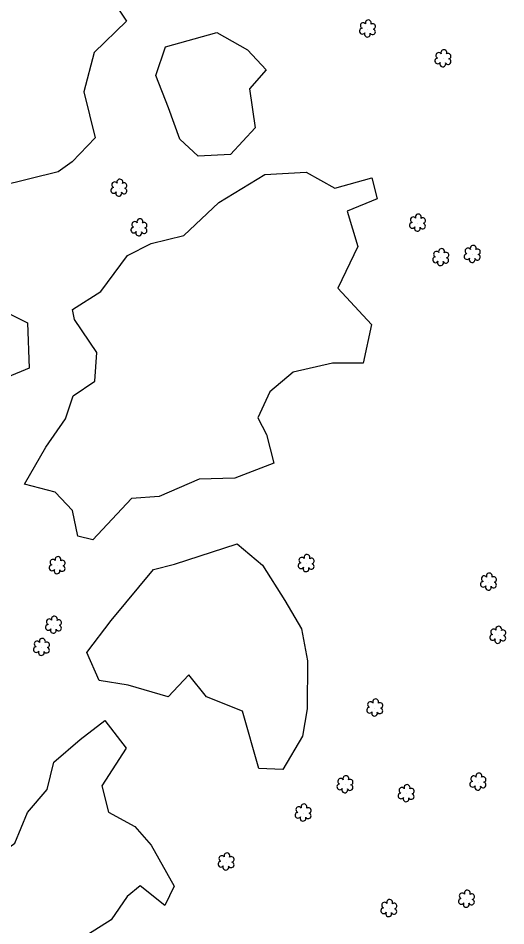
# Model space of a CAD drawing. Extents: x 3040896 to 3051146, y 687568 to 732976.
# Drawn here: x 3046768.5 to 3046931, y 709590.6 to 709893.2 of the extents above; entities that cross this region are included whole.
import ezdxf

# ---------------------------------------------------------------- set-up
doc = ezdxf.new("R2010")
doc.units = 0
doc.layers.add('Exist Vegetation Hedge Row', color=7, linetype='Continuous')
doc.layers.add('Exist Vegetation Shrub CELL', color=7, linetype='Continuous')

msp = doc.modelspace()

# ---------------------------------------------------------------- linework, layer by layer
at = {"layer": 'Exist Vegetation Hedge Row'}
for points in [[(3046796.65, 709904.09), (3046804.56, 709892.15), (3046793.75, 709881.72), (3046790.31, 709868.69), (3046794.08, 709853.26), (3046786.46, 709845.31), (3046781.76, 709841.94), (3046762.48, 709837.2), (3046744.77, 709835.07), (3046731.73, 709837.28), (3046722.79, 709853.55), (3046714.48, 709867.31), (3046701.57, 709872.53), (3046693.74, 709875.02), (3046689.54, 709880.59), (3046684.62, 709893.98)], [(3046822.36, 709852.84), (3046818.53, 709863.29), (3046814.4, 709874.1), (3046817.6, 709883.61), (3046834.71, 709888.4), (3046844.95, 709882.63), (3046851.17, 709875.97), (3046845.63, 709869.67), (3046847.49, 709856.59), (3046839.29, 709847.76), (3046828.46, 709847.17), (3046822.36, 709852.84)], [(3046786.55, 709796.12), (3046796.07, 709802.03), (3046804.92, 709814.05), (3046812.75, 709818.02), (3046823.73, 709820.7), (3046835.38, 709831.69), (3046850.67, 709841.11), (3046864.48, 709841.82), (3046874.02, 709836.47), (3046886.33, 709839.94), (3046888.13, 709832.97), (3046878.18, 709828.85), (3046881.69, 709817.04), (3046874.99, 709803.16), (3046886.25, 709791.06), (3046883.51, 709778.21), (3046873.23, 709778.13), (3046860.17, 709775.13), (3046852.4, 709768.62), (3046848.37, 709759.91), (3046851.27, 709754.43), (3046853.64, 709744.87), (3046840.67, 709739.85), (3046828.76, 709739.55), (3046815.48, 709733.68), (3046806.23, 709733.02), (3046793.38, 709719.24), (3046788.35, 709720.55), (3046786.56, 709729.07), (3046780.84, 709735.22), (3046770.62, 709737.81), (3046777.72, 709750.22), (3046784.29, 709759.65), (3046786.81, 709767.26), (3046794.06, 709772.13), (3046794.66, 709781.75), (3046787.22, 709792.75), (3046786.55, 709796.12)], [(3046755.58, 709799.49), (3046771.62, 709791.63), (3046772.07, 709776.49), (3046757.56, 709770.52)], [(3046863.3, 709653.88), (3046856.69, 709642.68), (3046848.74, 709643.01), (3046843.27, 709662.21), (3046831.19, 709666.94), (3046825.4, 709674.23), (3046818.5, 709666.96), (3046805.15, 709670.82), (3046795.5, 709672.42), (3046791.38, 709681.68), (3046799.46, 709692.39), (3046813.56, 709709.41), (3046820.63, 709711.13), (3046841.45, 709717.94), (3046849.88, 709710.85), (3046857.33, 709699.11), (3046862.94, 709689.61), (3046864.93, 709678.98), (3046864.77, 709662.94), (3046863.3, 709653.88)], [(3046729.74, 709581.58), (3046730.63, 709593.85), (3046736.94, 709601.4), (3046743.56, 709599.31), (3046753.2, 709609.13), (3046762.27, 709614.46), (3046767.34, 709618.19), (3046771.57, 709628.41), (3046778.17, 709636.08), (3046780.38, 709645.22), (3046789.17, 709652.74), (3046797.38, 709659.08), (3046804.45, 709649.86), (3046796.36, 709637.33), (3046798.52, 709628.5), (3046807.31, 709623.7), (3046812.8, 709617.53), (3046820.45, 709603.82), (3046817.31, 709597.38), (3046809.11, 709603.91), (3046804.85, 709600.36), (3046799.47, 709592.57), (3046791.85, 709587.82)]]:
    msp.add_lwpolyline(points, dxfattribs=at)
at = {"layer": 'Exist Vegetation Shrub CELL'}
for p, q in [((3046884.98, 709889.56), (3046884.98, 709889.56)), ((3046910.15, 709879.64), (3046910.15, 709879.64)), ((3046802.11, 709836.5), (3046802.11, 709836.5)), ((3046901.65, 709824.84), (3046901.65, 709824.84)), ((3046808.8, 709823.28), (3046808.8, 709823.28)), ((3046909.4, 709813.35), (3046909.4, 709813.35)), ((3046919.92, 709814.42), (3046919.92, 709814.42)), ((3046781.52, 709710.66), (3046781.52, 709710.66)), ((3046864.53, 709711.35), (3046864.53, 709711.35)), ((3046925.32, 709705.17), (3046925.32, 709705.17)), ((3046780.3, 709690.82), (3046780.3, 709690.82)), ((3046928.44, 709687.44), (3046928.44, 709687.44)), ((3046776.3, 709683.42), (3046776.3, 709683.42)), ((3046887.41, 709663.2), (3046887.41, 709663.2)), ((3046877.49, 709637.63), (3046877.49, 709637.63)), ((3046921.81, 709638.51), (3046921.81, 709638.51)), ((3046897.88, 709634.64), (3046897.88, 709634.64)), ((3046863.53, 709628.2), (3046863.53, 709628.2)), ((3046837.84, 709611.87), (3046837.84, 709611.87)), ((3046917.97, 709599.46), (3046917.97, 709599.46)), ((3046892.09, 709596.36), (3046892.09, 709596.36))]:
    msp.add_line(p, q, dxfattribs=at)
for centre, radius, start, end in [((3046883.5, 709890.69), 0.968, 35.8908, 245.4216), ((3046885.21, 709891.6), 0.99, 334.8391, 200.4717), ((3046886.66, 709890.43), 0.929, 284.4567, 126.0861), ((3046883.18, 709888.86), 0.955, 95.1099, 327.9534), ((3046884.86, 709887.88), 0.984, 151.2797, 21.387), ((3046886.62, 709888.64), 0.937, 204.9913, 73.4601), ((3046908.66, 709880.76), 0.968, 35.8908, 245.4216), ((3046910.38, 709881.68), 0.99, 334.8391, 200.4717), ((3046908.35, 709878.93), 0.955, 95.1099, 327.9534), ((3046911.78, 709878.71), 0.937, 204.9913, 73.4601), ((3046911.82, 709880.5), 0.929, 284.4567, 126.0861), ((3046910.02, 709877.95), 0.984, 151.2797, 21.387), ((3046802.34, 709838.54), 0.99, 334.8391, 200.4717), ((3046800.31, 709835.8), 0.955, 95.1099, 327.9534), ((3046800.63, 709837.63), 0.968, 35.8908, 245.4216), ((3046803.75, 709835.57), 0.937, 204.9913, 73.4601), ((3046803.78, 709837.37), 0.929, 284.4567, 126.0861), ((3046801.98, 709834.82), 0.984, 151.2797, 21.387), ((3046901.88, 709826.88), 0.99, 334.8391, 200.4717), ((3046807.32, 709824.41), 0.968, 35.8908, 245.4216), ((3046809.03, 709825.33), 0.99, 334.8391, 200.4717), ((3046810.48, 709824.15), 0.929, 284.4567, 126.0861), ((3046899.85, 709824.14), 0.955, 95.1099, 327.9534), ((3046900.17, 709825.97), 0.968, 35.8908, 245.4216), ((3046903.29, 709823.91), 0.937, 204.9913, 73.4601), ((3046903.32, 709825.71), 0.929, 284.4567, 126.0861), ((3046807, 709822.58), 0.955, 95.1099, 327.9534), ((3046808.68, 709821.6), 0.984, 151.2797, 21.387), ((3046810.44, 709822.36), 0.937, 204.9913, 73.4601), ((3046901.52, 709823.16), 0.984, 151.2797, 21.387), ((3046907.92, 709814.48), 0.968, 35.8908, 245.4216), ((3046909.63, 709815.39), 0.99, 334.8391, 200.4717), ((3046918.43, 709815.55), 0.968, 35.8908, 245.4216), ((3046920.15, 709816.46), 0.99, 334.8391, 200.4717), ((3046921.59, 709815.29), 0.929, 284.4567, 126.0861), ((3046907.6, 709812.64), 0.955, 95.1099, 327.9534), ((3046909.27, 709811.67), 0.984, 151.2797, 21.387), ((3046911.04, 709812.42), 0.937, 204.9913, 73.4601), ((3046911.07, 709814.22), 0.929, 284.4567, 126.0861), ((3046918.12, 709813.72), 0.955, 95.1099, 327.9534), ((3046919.79, 709812.74), 0.984, 151.2797, 21.387), ((3046921.55, 709813.49), 0.937, 204.9913, 73.4601), ((3046780.04, 709711.79), 0.968, 35.8908, 245.4216), ((3046781.75, 709712.7), 0.99, 334.8391, 200.4717), ((3046783.19, 709711.53), 0.929, 284.4567, 126.0861), ((3046863.04, 709712.48), 0.968, 35.8908, 245.4216), ((3046864.75, 709713.4), 0.99, 334.8391, 200.4717), ((3046866.2, 709712.22), 0.929, 284.4567, 126.0861), ((3046779.72, 709709.96), 0.955, 95.1099, 327.9534), ((3046781.39, 709708.98), 0.984, 151.2797, 21.387), ((3046783.16, 709709.73), 0.937, 204.9913, 73.4601), ((3046862.73, 709710.65), 0.955, 95.1099, 327.9534), ((3046864.4, 709709.67), 0.984, 151.2797, 21.387), ((3046866.16, 709710.43), 0.937, 204.9913, 73.4601), ((3046923.84, 709706.3), 0.968, 35.8908, 245.4216), ((3046925.55, 709707.21), 0.99, 334.8391, 200.4717), ((3046927, 709706.04), 0.929, 284.4567, 126.0861), ((3046923.52, 709704.47), 0.955, 95.1099, 327.9534), ((3046925.2, 709703.49), 0.984, 151.2797, 21.387), ((3046926.96, 709704.25), 0.937, 204.9913, 73.4601), ((3046778.82, 709691.95), 0.968, 35.8908, 245.4216), ((3046780.53, 709692.86), 0.99, 334.8391, 200.4717), ((3046781.97, 709691.69), 0.929, 284.4567, 126.0861), ((3046778.5, 709690.12), 0.955, 95.1099, 327.9534), ((3046780.17, 709689.14), 0.984, 151.2797, 21.387), ((3046781.94, 709689.89), 0.937, 204.9913, 73.4601), ((3046926.96, 709688.57), 0.968, 35.8908, 245.4216), ((3046928.67, 709689.48), 0.99, 334.8391, 200.4717), ((3046930.11, 709688.31), 0.929, 284.4567, 126.0861), ((3046774.81, 709684.55), 0.968, 35.8908, 245.4216), ((3046776.53, 709685.46), 0.99, 334.8391, 200.4717), ((3046777.97, 709684.29), 0.929, 284.4567, 126.0861), ((3046926.64, 709686.74), 0.955, 95.1099, 327.9534), ((3046928.31, 709685.76), 0.984, 151.2797, 21.387), ((3046930.08, 709686.51), 0.937, 204.9913, 73.4601), ((3046774.5, 709682.72), 0.955, 95.1099, 327.9534), ((3046776.17, 709681.74), 0.984, 151.2797, 21.387), ((3046777.93, 709682.49), 0.937, 204.9913, 73.4601), ((3046885.93, 709664.33), 0.968, 35.8908, 245.4216), ((3046887.64, 709665.24), 0.99, 334.8391, 200.4717), ((3046889.08, 709664.07), 0.929, 284.4567, 126.0861), ((3046885.61, 709662.5), 0.955, 95.1099, 327.9534), ((3046887.28, 709661.52), 0.984, 151.2797, 21.387), ((3046889.05, 709662.28), 0.937, 204.9913, 73.4601), ((3046876.01, 709638.76), 0.968, 35.8908, 245.4216), ((3046877.72, 709639.67), 0.99, 334.8391, 200.4717), ((3046920.33, 709639.63), 0.968, 35.8908, 245.4216), ((3046922.04, 709640.55), 0.99, 334.8391, 200.4717), ((3046923.48, 709639.38), 0.929, 284.4567, 126.0861), ((3046875.69, 709636.93), 0.955, 95.1099, 327.9534), ((3046879.13, 709636.7), 0.937, 204.9913, 73.4601), ((3046879.16, 709638.5), 0.929, 284.4567, 126.0861), ((3046896.4, 709635.77), 0.968, 35.8908, 245.4216), ((3046898.11, 709636.68), 0.99, 334.8391, 200.4717), ((3046920.01, 709637.8), 0.955, 95.1099, 327.9534), ((3046921.68, 709636.82), 0.984, 151.2797, 21.387), ((3046923.45, 709637.58), 0.937, 204.9913, 73.4601), ((3046877.36, 709635.95), 0.984, 151.2797, 21.387), ((3046896.08, 709633.93), 0.955, 95.1099, 327.9534), ((3046899.52, 709633.71), 0.937, 204.9913, 73.4601), ((3046899.56, 709635.51), 0.929, 284.4567, 126.0861), ((3046863.76, 709630.24), 0.99, 334.8391, 200.4717), ((3046897.75, 709632.96), 0.984, 151.2797, 21.387), ((3046861.73, 709627.49), 0.955, 95.1099, 327.9534), ((3046862.04, 709629.32), 0.968, 35.8908, 245.4216), ((3046865.16, 709627.27), 0.937, 204.9913, 73.4601), ((3046865.2, 709629.06), 0.929, 284.4567, 126.0861), ((3046863.4, 709626.51), 0.984, 151.2797, 21.387), ((3046836.36, 709613), 0.968, 35.8908, 245.4216), ((3046838.07, 709613.91), 0.99, 334.8391, 200.4717), ((3046839.51, 709612.74), 0.929, 284.4567, 126.0861), ((3046836.04, 709611.17), 0.955, 95.1099, 327.9534), ((3046837.71, 709610.19), 0.984, 151.2797, 21.387), ((3046839.48, 709610.94), 0.937, 204.9913, 73.4601), ((3046916.48, 709600.58), 0.968, 35.8908, 245.4216), ((3046918.2, 709601.5), 0.99, 334.8391, 200.4717), ((3046919.64, 709600.33), 0.929, 284.4567, 126.0861), ((3046890.61, 709597.48), 0.968, 35.8908, 245.4216), ((3046892.32, 709598.4), 0.99, 334.8391, 200.4717), ((3046893.76, 709597.22), 0.929, 284.4567, 126.0861), ((3046916.17, 709598.75), 0.955, 95.1099, 327.9534), ((3046917.84, 709597.77), 0.984, 151.2797, 21.387), ((3046919.6, 709598.53), 0.937, 204.9913, 73.4601), ((3046890.29, 709595.65), 0.955, 95.1099, 327.9534), ((3046891.96, 709594.67), 0.984, 151.2797, 21.387), ((3046893.73, 709595.43), 0.937, 204.9913, 73.4601)]:
    msp.add_arc(centre, radius, start, end, dxfattribs=at)

doc.saveas('drawing.dxf')
